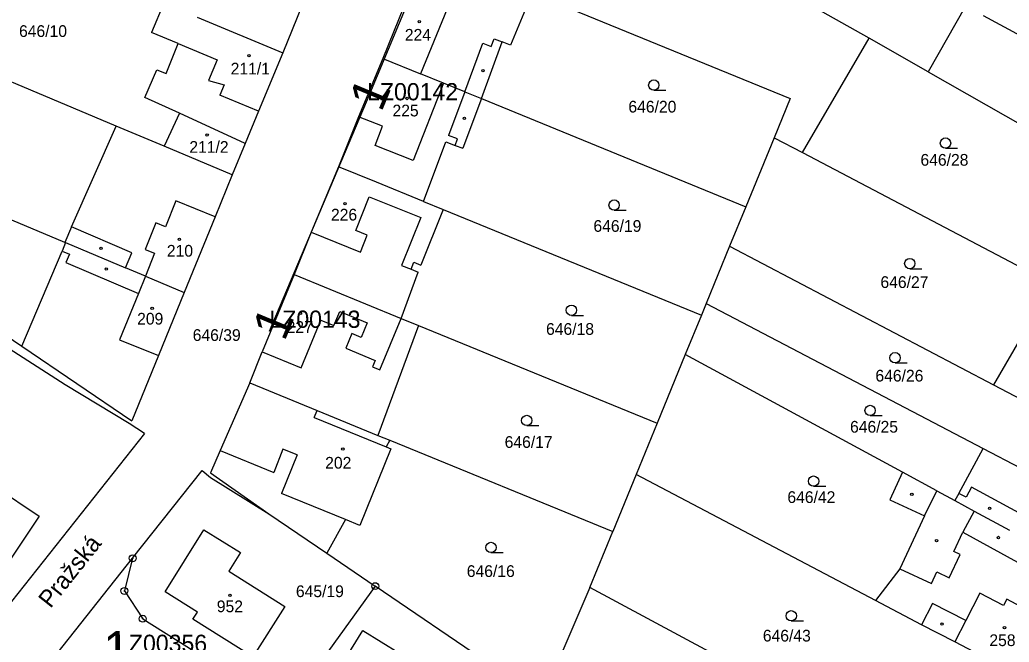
# Model space of a CAD drawing. Extents: x -738131 to -734179, y -1033447 to -1030078.
# Drawn here: x -736134.3 to -735990.9, y -1032698.6 to -1032608.3 of the extents above; entities that cross this region are included whole.
import ezdxf

# ---------------------------------------------------------------- set-up
doc = ezdxf.new("R2010")
doc.units = 0
for name, color, linetype in [('ftf_2010', 7, 'Continuous'), ('ftf_3010', 7, 'Continuous'), ('ftf_3010_ftf_3010_gtda_3015_gtda_3015_1', 7, 'Continuous'), ('ftf_nu', 7, 'Continuous'), ('Vrstva 1', 7, 'Continuous'), ('Vrstva 2', 7, 'Continuous'), ('Vrstva 3', 7, 'Continuous'), ('Vrstva 4', 7, 'Continuous'), ('Vrstva 5', 7, 'Continuous'), ('Vrstva 8', 7, 'Continuous')]:
    doc.layers.add(name, color=color, linetype=linetype)

msp = doc.modelspace()

# ---------------------------------------------------------------- linework, layer by layer
at = {"layer": 'ftf_2010'}
for points in [[(-736084.05, -1032620.22), (-736067.87, -1032581.39)], [(-736098.09, -1032653.47), (-736084.05, -1032620.22)]]:
    msp.add_lwpolyline(points, dxfattribs=at)
at = {"layer": 'Vrstva 1'}
for points in [[(-736011.19, -1032610.99), (-736025.02, -1032603.13)], [(-736092.75, -1032604.58), (-736096.16, -1032613.08)], [(-736077.86, -1032604.44), (-736081.68, -1032613.9)], [(-736060.04, -1032604.41), (-736063.17, -1032611.98)], [(-736113.43, -1032605.92), (-736115.19, -1032610.17)], [(-736054.33, -1032606.75), (-736022.63, -1032619.73)], [(-735997.18, -1032606.32), (-736002.61, -1032615.87)], [(-736108.57, -1032607.93), (-736096.16, -1032613.08)], [(-735989.14, -1032610.69), (-735994.59, -1032607.73)], [(-736120.31, -1032623.72), (-736150.39, -1032611.09)], [(-736111.32, -1032611.77), (-736115.19, -1032610.17)], [(-736020.84, -1032627.57), (-736011.19, -1032610.99)], [(-736002.61, -1032615.87), (-736011.19, -1032610.99)], [(-736113.08, -1032616.1), (-736111.32, -1032611.77)], [(-736067.39, -1032619.73), (-736064.36, -1032611.53)], [(-736063.17, -1032611.98), (-736064.36, -1032611.53)], [(-736096.16, -1032613.08), (-736099.68, -1032621.58)], [(-736081.68, -1032613.9), (-736085.21, -1032622.36)], [(-736081.68, -1032613.9), (-736076.19, -1032616.14)], [(-736116.17, -1032619.57), (-736114.41, -1032615.57)], [(-736114.41, -1032615.57), (-736113.08, -1032616.1)], [(-736072.86, -1032617.5), (-736076.19, -1032616.14)], [(-736002.61, -1032615.87), (-735980.2, -1032628.61)], [(-736069.8, -1032618.75), (-736072.86, -1032617.5)], [(-736111.17, -1032621.85), (-736116.17, -1032619.57)], [(-736067.39, -1032619.73), (-736070.06, -1032626.95)], [(-736069.8, -1032618.75), (-736067.39, -1032619.73)], [(-736067.39, -1032619.73), (-736029.05, -1032635.42)], [(-736022.63, -1032619.73), (-736024.95, -1032625.41)], [(-736111.17, -1032621.85), (-736113.39, -1032626.62)], [(-736101.63, -1032626.27), (-736111.17, -1032621.85)], [(-736099.68, -1032621.58), (-736101.63, -1032626.27)], [(-736085.21, -1032622.36), (-736088.11, -1032629.61)], [(-736126.81, -1032638.35), (-736120.31, -1032623.72)], [(-736113.39, -1032626.62), (-736120.31, -1032623.72)], [(-736024.95, -1032625.41), (-736029.05, -1032635.42)], [(-736024.95, -1032625.41), (-736020.84, -1032627.57)], [(-736103.5, -1032630.77), (-736113.39, -1032626.62)], [(-736101.63, -1032626.27), (-736103.5, -1032630.77)], [(-736075.77, -1032634.65), (-736072.53, -1032626.02)], [(-736072.53, -1032626.02), (-736071.2, -1032626.52)], [(-736071.2, -1032626.52), (-736070.06, -1032626.95)], [(-736127.76, -1032640.59), (-736157.64, -1032628.04)], [(-736020.84, -1032627.57), (-735988.96, -1032644.31)], [(-736088.11, -1032629.61), (-736092.08, -1032639.12)], [(-736082.58, -1032631.87), (-736088.11, -1032629.61)], [(-736103.5, -1032630.77), (-736105.98, -1032636.87)], [(-736075.77, -1032634.65), (-736082.58, -1032631.87)], [(-736072.91, -1032635.82), (-736076.15, -1032643.88)], [(-736075.77, -1032634.65), (-736072.91, -1032635.82)], [(-736072.91, -1032635.82), (-736035.48, -1032651.12)], [(-736029.05, -1032635.42), (-736031.4, -1032641.15)], [(-736161.47, -1032636.98), (-736134.02, -1032655.63)], [(-736105.98, -1032636.87), (-736110.45, -1032647.86)], [(-736126.81, -1032638.35), (-736127.76, -1032640.59)], [(-736127.73, -1032661.24), (-736161.76, -1032639.4)], [(-736092.08, -1032639.12), (-736094.52, -1032645.27)], [(-736127.66, -1032640.63), (-736128.18, -1032641.85)], [(-736127.76, -1032640.59), (-736127.66, -1032640.63)], [(-736127.66, -1032640.63), (-736118.97, -1032644.28)], [(-736031.4, -1032641.15), (-736034.8, -1032649.46)], [(-736031.4, -1032641.15), (-735993.16, -1032661.23)], [(-736134.02, -1032655.63), (-736128.18, -1032641.85)], [(-736116.1, -1032645.49), (-736118.97, -1032644.28)], [(-736077.58, -1032644.49), (-736077.17, -1032643.46)], [(-736077.17, -1032643.46), (-736076.15, -1032643.88)], [(-736116.1, -1032645.49), (-736110.45, -1032647.86)], [(-736094.52, -1032645.27), (-736099.18, -1032656.44)], [(-736094.52, -1032645.27), (-736079.03, -1032651.61)], [(-736079.03, -1032651.61), (-736076.55, -1032644.9)], [(-736077.58, -1032644.49), (-736076.55, -1032644.9)], [(-735984.62, -1032646.59), (-735993.16, -1032661.23)], [(-736110.45, -1032647.86), (-736114.17, -1032657.01)], [(-736034.8, -1032649.46), (-736035.48, -1032651.12)], [(-736034.8, -1032649.46), (-735994.63, -1032670.49)], [(-736035.48, -1032651.12), (-736037.82, -1032656.84)], [(-736076.48, -1032652.65), (-736082.38, -1032668.57)], [(-736079.03, -1032651.61), (-736076.48, -1032652.65)], [(-736076.48, -1032652.65), (-736041.9, -1032666.81)], [(-736134.02, -1032655.63), (-736118.06, -1032666.49)], [(-736114.17, -1032657.01), (-736118.06, -1032666.49)], [(-736100.95, -1032660.98), (-736099.18, -1032656.44)], [(-736037.82, -1032656.84), (-736041.9, -1032666.81)], [(-736006.32, -1032673.92), (-736037.82, -1032656.84)], [(-736118.46, -1032666.84), (-736127.73, -1032661.24)], [(-736100.95, -1032660.98), (-736105.23, -1032670.79)], [(-736100.95, -1032660.98), (-736091.18, -1032664.97)], [(-735993.16, -1032661.23), (-735985.12, -1032665.46)], [(-736091.18, -1032664.97), (-736082.38, -1032668.57)], [(-736116.22, -1032668.29), (-736118.46, -1032666.84)], [(-736041.9, -1032666.81), (-736044.95, -1032674.27)], [(-736116.22, -1032668.29), (-736140.14, -1032698.46)], [(-736082.38, -1032668.57), (-736080.64, -1032669.29)], [(-736080.64, -1032669.29), (-736081.17, -1032670.23)], [(-736081.17, -1032670.23), (-736080.49, -1032670.51)], [(-736080.64, -1032669.29), (-736048.32, -1032682.5)], [(-736105.23, -1032670.79), (-736106.64, -1032674.02)], [(-736080.49, -1032670.51), (-736085, -1032681.63)], [(-735998.16, -1032676.99), (-735994.63, -1032670.49)], [(-735994.63, -1032670.49), (-735989.26, -1032673.3)], [(-736117.95, -1032686.4), (-736107.88, -1032673.69)], [(-736107.88, -1032673.69), (-736106.67, -1032674.68)], [(-736106.64, -1032674.02), (-736098.19, -1032679.95)], [(-736044.95, -1032674.27), (-736048.32, -1032682.5)], [(-736010.23, -1032692.53), (-736044.95, -1032674.27)], [(-736006.32, -1032673.92), (-736008.17, -1032677.92)], [(-736001.36, -1032676.62), (-736006.32, -1032673.92)], [(-736106.67, -1032674.68), (-736098.19, -1032679.95)], [(-736137.88, -1032676.04), (-736131.5, -1032680.3)], [(-736001.36, -1032676.62), (-735998.73, -1032678.04)], [(-735998.16, -1032676.99), (-735998.73, -1032678.04)], [(-736008.17, -1032677.92), (-736003.16, -1032680.25)], [(-735998.73, -1032678.04), (-735995.93, -1032679.56)], [(-736098.19, -1032679.95), (-736089.8, -1032685.66)], [(-736003.16, -1032680.25), (-736006.72, -1032687.93)], [(-735995.93, -1032679.56), (-735990.82, -1032682.33)], [(-736131.5, -1032680.3), (-736137.1, -1032688.69)], [(-736087.08, -1032680.78), (-736089.8, -1032685.66)], [(-736085, -1032681.63), (-736087.08, -1032680.78)], [(-736113.23, -1032691.25), (-736107.61, -1032682.25)], [(-736107.61, -1032682.25), (-736102.3, -1032685.57)], [(-736051.65, -1032690.64), (-736048.32, -1032682.5)], [(-736102.3, -1032685.57), (-736103.99, -1032688.29)], [(-736089.8, -1032685.66), (-736082.77, -1032690.44)], [(-736129.64, -1032701.15), (-736117.95, -1032686.4)], [(-736117.95, -1032686.4), (-736119.14, -1032691.14)], [(-736103.99, -1032688.29), (-736095.86, -1032693.4)], [(-736006.72, -1032687.93), (-736010.23, -1032692.53)], [(-736119.14, -1032691.14), (-736116.48, -1032695.17)], [(-736108.53, -1032694.19), (-736113.23, -1032691.25)], [(-736082.77, -1032690.44), (-736095.64, -1032708.3)], [(-736066.28, -1032701.66), (-736082.77, -1032690.44)], [(-736051.65, -1032690.64), (-736058.63, -1032706.86)], [(-736016.36, -1032709.64), (-736051.65, -1032690.64)], [(-736003.56, -1032696.04), (-736010.23, -1032692.53)], [(-736109.19, -1032695.22), (-736108.53, -1032694.19)], [(-736095.86, -1032693.4), (-736100.5, -1032700.68)], [(-736116.48, -1032695.17), (-736095.64, -1032708.3)], [(-736100.5, -1032700.68), (-736109.19, -1032695.22)], [(-735998.77, -1032698.53), (-736003.56, -1032696.04)], [(-736090.13, -1032705.88), (-736084.55, -1032696.87)], [(-736084.55, -1032696.87), (-736079.26, -1032700.16)], [(-735994.07, -1032700.98), (-735998.77, -1032698.53)]]:
    msp.add_lwpolyline(points, dxfattribs=at)
at = {"layer": 'Vrstva 3'}
for p, q in [((-736042.39, -1032618.52), (-736040.64, -1032618.52)), ((-736000.1, -1032626.93), (-735998.35, -1032626.93)), ((-736048.14, -1032635.92), (-736046.39, -1032635.92)), ((-736005.28, -1032644.42), (-736003.53, -1032644.42)), ((-736054.33, -1032651.18), (-736052.58, -1032651.18)), ((-736007.42, -1032658.06), (-736005.67, -1032658.06)), ((-736011.03, -1032665.71), (-736009.28, -1032665.71)), ((-736060.81, -1032667.16), (-736059.06, -1032667.16)), ((-736019.22, -1032675.96), (-736017.47, -1032675.96)), ((-736065.99, -1032685.58), (-736064.24, -1032685.58)), ((-736022.46, -1032695.49), (-736020.71, -1032695.49))]:
    msp.add_line(p, q, dxfattribs=at)
for centre in [(-736042.39, -1032617.77), (-736000.1, -1032626.18), (-736048.14, -1032635.17), (-736005.28, -1032643.67), (-736054.33, -1032650.43), (-736007.42, -1032657.31), (-736011.03, -1032664.96), (-736060.81, -1032666.41), (-736019.22, -1032675.21), (-736065.99, -1032684.83), (-736022.46, -1032694.74)]:
    msp.add_circle(centre, 0.75, dxfattribs=at)
at = {"layer": 'Vrstva 4'}
for points in [[(-736072.32, -1032606.71), (-736076.19, -1032616.14)], [(-736065.97, -1032612.17), (-736065.55, -1032611.08)], [(-736065.55, -1032611.08), (-736064.36, -1032611.53)], [(-736111.32, -1032611.77), (-736105.7, -1032614.1)], [(-736069.8, -1032618.75), (-736067.16, -1032611.72)], [(-736067.16, -1032611.72), (-736065.97, -1032612.17)], [(-736105.7, -1032614.1), (-736106.94, -1032617.1)], [(-736106.94, -1032617.1), (-736104.67, -1032617.74)], [(-736104.67, -1032617.74), (-736105.28, -1032619.23)], [(-736072.86, -1032617.5), (-736077.25, -1032628.71)], [(-736099.68, -1032621.58), (-736105.28, -1032619.23)], [(-736069.8, -1032618.75), (-736072.17, -1032625.07)], [(-736081.71, -1032623.73), (-736085.21, -1032622.36)], [(-736082.8, -1032626.53), (-736081.71, -1032623.73)], [(-736070.84, -1032625.57), (-736072.17, -1032625.07)], [(-736071.2, -1032626.52), (-736070.84, -1032625.57)], [(-736077.25, -1032628.71), (-736082.8, -1032626.53)], [(-736085.59, -1032638.86), (-736083.63, -1032633.97)], [(-736083.63, -1032633.97), (-736076.18, -1032636.96)], [(-736111.69, -1032634.56), (-736113.2, -1032638.31)], [(-736105.98, -1032636.87), (-736111.69, -1032634.56)], [(-736076.18, -1032636.96), (-736078.98, -1032643.93)], [(-736118.04, -1032642.09), (-736126.81, -1032638.35)], [(-736114.59, -1032637.75), (-736116.13, -1032641.6)], [(-736113.2, -1032638.31), (-736114.59, -1032637.75)], [(-736092.08, -1032639.12), (-736084.91, -1032642)], [(-736083.92, -1032639.53), (-736085.59, -1032638.86)], [(-736084.91, -1032642), (-736083.92, -1032639.53)], [(-736128.18, -1032641.85), (-736127.1, -1032642.31)], [(-736127.1, -1032642.31), (-736127.61, -1032643.51)], [(-736118.97, -1032644.28), (-736118.04, -1032642.09)], [(-736116.13, -1032641.6), (-736114.76, -1032642.15)], [(-736114.76, -1032642.15), (-736116.1, -1032645.49)], [(-736127.61, -1032643.51), (-736117.1, -1032647.98)], [(-736078.98, -1032643.93), (-736077.58, -1032644.49)], [(-736116.1, -1032645.49), (-736117.1, -1032647.98)], [(-736117.1, -1032647.98), (-736119.83, -1032654.72)], [(-736088.76, -1032652.63), (-736087.92, -1032650.6)], [(-736087.92, -1032650.6), (-736083.93, -1032652.24)], [(-736093.53, -1032658.77), (-736090.67, -1032651.85)], [(-736090.67, -1032651.85), (-736088.76, -1032652.63)], [(-736083.93, -1032652.24), (-736084.81, -1032654.37)], [(-736082.11, -1032659.07), (-736079.03, -1032651.61)], [(-736086.17, -1032653.81), (-736087.05, -1032655.94)], [(-736084.81, -1032654.37), (-736086.17, -1032653.81)], [(-736119.83, -1032654.72), (-736114.17, -1032657.01)], [(-736099.18, -1032656.44), (-736093.53, -1032658.77)], [(-736087.05, -1032655.94), (-736082.79, -1032657.7)], [(-736082.79, -1032657.7), (-736083.18, -1032658.63)], [(-736083.18, -1032658.63), (-736082.11, -1032659.07)], [(-736091.61, -1032666), (-736091.18, -1032664.97)], [(-736091.61, -1032666), (-736081.17, -1032670.23)], [(-736105.23, -1032670.79), (-736097.45, -1032673.94)], [(-736096.17, -1032670.59), (-736097.45, -1032673.94)], [(-736094.11, -1032671.42), (-736096.37, -1032677)], [(-736094.11, -1032671.42), (-736096.17, -1032670.59)], [(-736087.08, -1032680.78), (-736096.37, -1032677)], [(-736003.16, -1032680.25), (-736001.36, -1032676.62)], [(-735997.12, -1032677.55), (-735998.16, -1032676.99)], [(-735996.32, -1032676.07), (-735997.12, -1032677.55)], [(-735989.45, -1032679.82), (-735996.32, -1032676.07)], [(-735995.93, -1032679.56), (-735997.6, -1032682.63)], [(-735998.9, -1032685.43), (-735997.6, -1032682.63)], [(-735997.6, -1032682.63), (-735989.66, -1032686.94)], [(-735999.55, -1032689.23), (-735997.98, -1032685.85)], [(-735997.98, -1032685.85), (-735998.9, -1032685.43)], [(-736006.72, -1032687.93), (-736002.15, -1032690.05)], [(-736002.15, -1032690.05), (-736001.37, -1032688.38)], [(-736001.37, -1032688.38), (-735999.55, -1032689.23)], [(-735995.14, -1032691.46), (-735997.17, -1032695.43)], [(-735991.67, -1032693.24), (-735995.14, -1032691.46)], [(-736001.99, -1032692.96), (-736003.56, -1032696.04)], [(-735997.17, -1032695.43), (-736001.99, -1032692.96)], [(-735991.21, -1032692.34), (-735991.67, -1032693.24)], [(-735989.11, -1032693.42), (-735991.21, -1032692.34)], [(-735997.17, -1032695.43), (-735998.77, -1032698.53)]]:
    msp.add_lwpolyline(points, dxfattribs=at)
at = {"layer": 'Vrstva 5'}
for centre in [(-736076.38, -1032608.58), (-736101.09, -1032613.53), (-736067.15, -1032615.67), (-736078.15, -1032619.72), (-736069.84, -1032622.59), (-736107.14, -1032625.03), (-736087.15, -1032634.97), (-736111.17, -1032640.16), (-736122.52, -1032641.45), (-736121.77, -1032644.46), (-736115.11, -1032650.17), (-736093.61, -1032650.87), (-736087.47, -1032670.56), (-736004.98, -1032677.12), (-735993.7, -1032679.14), (-736001.4, -1032683.86), (-735992.44, -1032683.39), (-736103.84, -1032691.78), (-736000.59, -1032695.93), (-735991.55, -1032696.45)]:
    msp.add_circle(centre, 0.175, dxfattribs=at)
at = {"layer": 'Vrstva 8'}
for centre, radius in [((-736117.95, -1032686.4), 0.5), ((-736117.95, -1032686.4), 0.0303), ((-736082.77, -1032690.44), 0.5), ((-736119.14, -1032691.14), 0.5), ((-736119.14, -1032691.14), 0.0303), ((-736082.77, -1032690.44), 0.0303), ((-736116.48, -1032695.17), 0.5), ((-736116.48, -1032695.17), 0.0303)]:
    msp.add_circle(centre, radius, dxfattribs=at)

# ---------------------------------------------------------------- texts
at = {"layer": 'ftf_3010'}
for rotation, p in [(67.4382, (-736081.9, -1032621.82)), (67.4425, (-736095.94, -1032655.06))]:
    msp.add_text('1', height=5.2, rotation=rotation, dxfattribs=at).set_placement(p)
msp.add_text('1', height=5.2, dxfattribs=at).set_placement((-736122.18, -1032702.15))
at = {"layer": 'ftf_3010_ftf_3010_gtda_3015_gtda_3015_1'}
for s, p in [('LZ00142', (-736083.95, -1032619.99)), ('LZ00143', (-736098.11, -1032652.98)), ('LZ00356', (-736120.34, -1032699.98))]:
    msp.add_text(s, height=2.5, dxfattribs=at).set_placement(p)
at = {"layer": 'ftf_nu'}
msp.add_text('Pražská', height=2.5, rotation=51.5585, dxfattribs=at).set_placement((-736129.85, -1032693.76))
at = {"layer": 'Vrstva 2'}
for s, p in [('646/10', (-736134.41, -1032610.8)), ('224', (-736078.48, -1032611.34)), ('211/1', (-736103.73, -1032616.24)), ('646/20', (-736046.07, -1032621.76)), ('225', (-736080.27, -1032622.32)), ('211/2', (-736109.72, -1032627.6)), ('646/28', (-736003.73, -1032629.47)), ('226', (-736089.19, -1032637.42)), ('646/19', (-736051.14, -1032639.06)), ('210', (-736112.98, -1032642.66)), ('646/27', (-736009.53, -1032647.2)), ('209', (-736117.29, -1032652.51)), ('227', (-736095.62, -1032653.71)), ('646/18', (-736058.01, -1032654)), ('646/39', (-736109.23, -1032654.88)), ('646/26', (-736010.26, -1032660.77)), ('646/25', (-736013.94, -1032668.18)), ('646/17', (-736064.01, -1032670.39)), ('202', (-736090.03, -1032673.4)), ('646/42', (-736023.02, -1032678.38)), ('646/16', (-736069.5, -1032689.11)), ('645/19', (-736094.27, -1032692.03)), ('952', (-736105.74, -1032694.22)), ('646/43', (-736026.58, -1032698.47)), ('258', (-735993.74, -1032699.13))]:
    msp.add_text(s, height=1.7, dxfattribs=at).set_placement(p)

doc.saveas('drawing.dxf')
